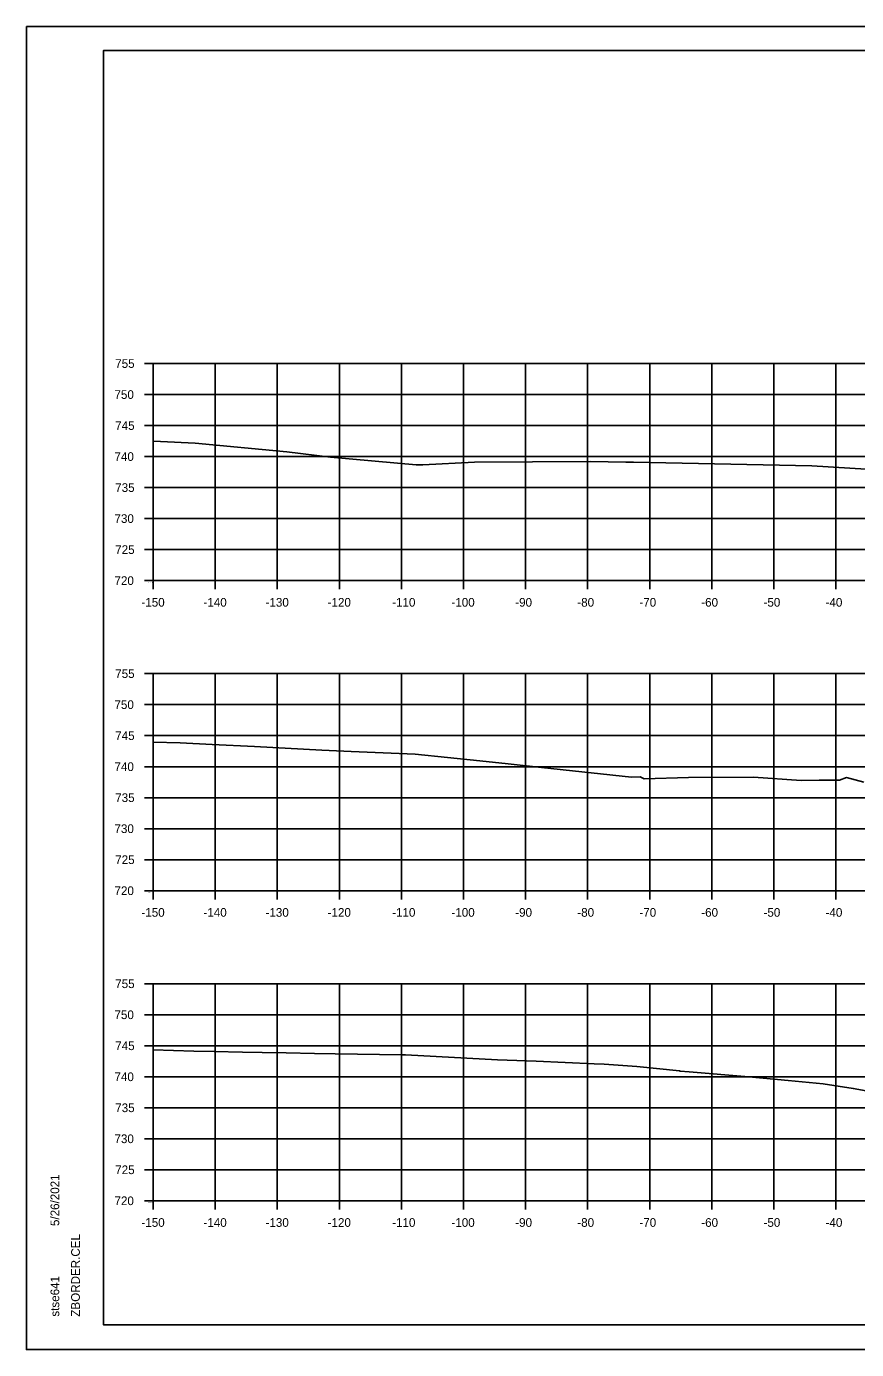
# Model space of a CAD drawing. Extents: x 1354696 to 1366163, y 660729 to 670380.
# Drawn here: x 1363379.3 to 1363513, y 669953.8 to 670167.1 of the extents above; entities that cross this region are included whole.
import ezdxf

# ---------------------------------------------------------------- set-up
doc = ezdxf.new("R2010")
doc.units = 0
for name, color, linetype in [('NO PLOT CELL', 7, 'Continuous'), ('R_Axis', 7, 'Continuous'), ('R_Axis Annot', 7, 'Continuous'), ('R_Border', 7, 'Continuous'), ('R_Exist Surface', 7, 'Continuous'), ('R_Grid', 7, 'Continuous'), ('R_No Plot', 7, 'Continuous')]:
    doc.layers.add(name, color=color, linetype=linetype)

msp = doc.modelspace()

# ---------------------------------------------------------------- linework, layer by layer
at = {"layer": 'R_Axis'}
for p, q in [((1363398.28, 670112.79), (1363399.68, 670112.79)), ((1363399.68, 670077.79), (1363399.68, 670112.79)), ((1363398.28, 670107.79), (1363399.68, 670107.79)), ((1363398.28, 670102.79), (1363399.68, 670102.79)), ((1363398.28, 670097.79), (1363399.68, 670097.79)), ((1363398.28, 670092.79), (1363399.68, 670092.79)), ((1363398.28, 670087.79), (1363399.68, 670087.79)), ((1363398.28, 670082.79), (1363399.68, 670082.79)), ((1363398.28, 670077.79), (1363399.68, 670077.79)), ((1363399.68, 670077.79), (1363699.68, 670077.79)), ((1363399.68, 670076.39), (1363399.68, 670077.79)), ((1363409.68, 670076.39), (1363409.68, 670077.79)), ((1363419.68, 670076.39), (1363419.68, 670077.79)), ((1363429.68, 670076.39), (1363429.68, 670077.79)), ((1363439.68, 670076.39), (1363439.68, 670077.79)), ((1363449.68, 670076.39), (1363449.68, 670077.79)), ((1363459.68, 670076.39), (1363459.68, 670077.79)), ((1363469.68, 670076.39), (1363469.68, 670077.79)), ((1363479.68, 670076.39), (1363479.68, 670077.79)), ((1363489.68, 670076.39), (1363489.68, 670077.79)), ((1363499.68, 670076.39), (1363499.68, 670077.79)), ((1363509.68, 670076.39), (1363509.68, 670077.79)), ((1363398.28, 670062.79), (1363399.68, 670062.79)), ((1363399.68, 670027.79), (1363399.68, 670062.79)), ((1363398.28, 670057.79), (1363399.68, 670057.79)), ((1363398.28, 670052.79), (1363399.68, 670052.79)), ((1363398.28, 670047.79), (1363399.68, 670047.79)), ((1363398.28, 670042.79), (1363399.68, 670042.79)), ((1363398.28, 670037.79), (1363399.68, 670037.79)), ((1363398.28, 670032.79), (1363399.68, 670032.79)), ((1363398.28, 670027.79), (1363399.68, 670027.79)), ((1363399.68, 670027.79), (1363699.68, 670027.79)), ((1363399.68, 670026.39), (1363399.68, 670027.79)), ((1363409.68, 670026.39), (1363409.68, 670027.79)), ((1363419.68, 670026.39), (1363419.68, 670027.79)), ((1363429.68, 670026.39), (1363429.68, 670027.79)), ((1363439.68, 670026.39), (1363439.68, 670027.79)), ((1363449.68, 670026.39), (1363449.68, 670027.79)), ((1363459.68, 670026.39), (1363459.68, 670027.79)), ((1363469.68, 670026.39), (1363469.68, 670027.79)), ((1363479.68, 670026.39), (1363479.68, 670027.79)), ((1363489.68, 670026.39), (1363489.68, 670027.79)), ((1363499.68, 670026.39), (1363499.68, 670027.79)), ((1363509.68, 670026.39), (1363509.68, 670027.79)), ((1363398.28, 670012.79), (1363399.68, 670012.79)), ((1363399.68, 669977.79), (1363399.68, 670012.79)), ((1363398.28, 670007.79), (1363399.68, 670007.79)), ((1363398.28, 670002.79), (1363399.68, 670002.79)), ((1363398.28, 669997.79), (1363399.68, 669997.79)), ((1363398.28, 669992.79), (1363399.68, 669992.79)), ((1363398.28, 669987.79), (1363399.68, 669987.79)), ((1363398.28, 669982.79), (1363399.68, 669982.79)), ((1363398.28, 669977.79), (1363399.68, 669977.79)), ((1363399.68, 669977.79), (1363699.68, 669977.79)), ((1363399.68, 669976.39), (1363399.68, 669977.79)), ((1363409.68, 669976.39), (1363409.68, 669977.79)), ((1363419.68, 669976.39), (1363419.68, 669977.79)), ((1363429.68, 669976.39), (1363429.68, 669977.79)), ((1363439.68, 669976.39), (1363439.68, 669977.79)), ((1363449.68, 669976.39), (1363449.68, 669977.79)), ((1363459.68, 669976.39), (1363459.68, 669977.79)), ((1363469.68, 669976.39), (1363469.68, 669977.79)), ((1363479.68, 669976.39), (1363479.68, 669977.79)), ((1363489.68, 669976.39), (1363489.68, 669977.79)), ((1363499.68, 669976.39), (1363499.68, 669977.79)), ((1363509.68, 669976.39), (1363509.68, 669977.79))]:
    msp.add_line(p, q, dxfattribs=at)
at = {"layer": 'R_Border'}
for p, q in [((1363391.68, 670163.25), (1363707.86, 670163.25)), ((1363391.68, 669957.79), (1363391.68, 670163.25)), ((1363391.68, 669957.79), (1363391.68, 669957.79)), ((1363707.86, 669957.79), (1363391.68, 669957.79))]:
    msp.add_line(p, q, dxfattribs=at)
at = {"layer": 'R_Exist Surface'}
for points in [[(1363399.68, 670100.28), (1363400.84, 670100.22), (1363406.43, 670099.93), (1363421.22, 670098.58), (1363428.25, 670097.72), (1363442.07, 670096.44), (1363443.13, 670096.45), (1363451.46, 670096.9), (1363470.12, 670096.97), (1363475.86, 670096.88), (1363476.55, 670096.87), (1363477.05, 670096.87), (1363505.81, 670096.3), (1363518.07, 670095.56)], [(1363399.68, 670051.72), (1363404.05, 670051.65), (1363409.17, 670051.38), (1363416, 670051.03), (1363426.84, 670050.46), (1363431.57, 670050.22), (1363441.89, 670049.79), (1363452.33, 670048.75), (1363456.87, 670048.23), (1363462.24, 670047.64), (1363476.75, 670046.12), (1363478.17, 670046.13), (1363478.81, 670045.82), (1363485.92, 670046.03), (1363496.4, 670046.1), (1363504.09, 670045.58), (1363506.98, 670045.6), (1363510.28, 670045.6), (1363511.41, 670046.03), (1363514.19, 670045.3)], [(1363399.68, 670002.15), (1363406.21, 670001.94), (1363409.51, 670001.86), (1363414.1, 670001.75), (1363417.26, 670001.7), (1363421.12, 670001.63), (1363425.69, 670001.56), (1363429.02, 670001.51), (1363432.63, 670001.45), (1363439.7, 670001.32), (1363440.33, 670001.3), (1363455.18, 670000.53), (1363461.39, 670000.32), (1363470.75, 669999.87), (1363472.36, 669999.82), (1363477.6, 669999.46), (1363484.46, 669998.72), (1363484.57, 669998.69), (1363486.02, 669998.6), (1363495.68, 669997.77), (1363501.99, 669997.21), (1363507.64, 669996.65), (1363512.48, 669995.92), (1363514.57, 669995.53)]]:
    msp.add_lwpolyline(points, dxfattribs=at)
at = {"layer": 'R_Grid'}
for p, q in [((1363399.68, 670112.79), (1363699.68, 670112.79)), ((1363399.68, 670077.79), (1363399.68, 670112.79)), ((1363409.68, 670077.79), (1363409.68, 670112.79)), ((1363419.68, 670077.79), (1363419.68, 670112.79)), ((1363429.68, 670077.79), (1363429.68, 670112.79)), ((1363439.68, 670077.79), (1363439.68, 670112.79)), ((1363449.68, 670077.79), (1363449.68, 670112.79)), ((1363459.68, 670077.79), (1363459.68, 670112.79)), ((1363469.68, 670077.79), (1363469.68, 670112.79)), ((1363479.68, 670077.79), (1363479.68, 670112.79)), ((1363489.68, 670077.79), (1363489.68, 670112.79)), ((1363499.68, 670077.79), (1363499.68, 670112.79)), ((1363509.68, 670077.79), (1363509.68, 670112.79)), ((1363399.68, 670107.79), (1363699.68, 670107.79)), ((1363399.68, 670102.79), (1363699.68, 670102.79)), ((1363399.68, 670097.79), (1363699.68, 670097.79)), ((1363399.68, 670092.79), (1363699.68, 670092.79)), ((1363399.68, 670087.79), (1363699.68, 670087.79)), ((1363399.68, 670082.79), (1363699.68, 670082.79)), ((1363399.68, 670077.79), (1363699.68, 670077.79)), ((1363399.68, 670062.79), (1363699.68, 670062.79)), ((1363399.68, 670027.79), (1363399.68, 670062.79)), ((1363409.68, 670027.79), (1363409.68, 670062.79)), ((1363419.68, 670027.79), (1363419.68, 670062.79)), ((1363429.68, 670027.79), (1363429.68, 670062.79)), ((1363439.68, 670027.79), (1363439.68, 670062.79)), ((1363449.68, 670027.79), (1363449.68, 670062.79)), ((1363459.68, 670027.79), (1363459.68, 670062.79)), ((1363469.68, 670027.79), (1363469.68, 670062.79)), ((1363479.68, 670027.79), (1363479.68, 670062.79)), ((1363489.68, 670027.79), (1363489.68, 670062.79)), ((1363499.68, 670027.79), (1363499.68, 670062.79)), ((1363509.68, 670027.79), (1363509.68, 670062.79)), ((1363399.68, 670057.79), (1363699.68, 670057.79)), ((1363399.68, 670052.79), (1363699.68, 670052.79)), ((1363399.68, 670047.79), (1363699.68, 670047.79)), ((1363399.68, 670042.79), (1363699.68, 670042.79)), ((1363399.68, 670037.79), (1363699.68, 670037.79)), ((1363399.68, 670032.79), (1363699.68, 670032.79)), ((1363399.68, 670027.79), (1363699.68, 670027.79)), ((1363399.68, 670012.79), (1363699.68, 670012.79)), ((1363399.68, 669977.79), (1363399.68, 670012.79)), ((1363409.68, 669977.79), (1363409.68, 670012.79)), ((1363419.68, 669977.79), (1363419.68, 670012.79)), ((1363429.68, 669977.79), (1363429.68, 670012.79)), ((1363439.68, 669977.79), (1363439.68, 670012.79)), ((1363449.68, 669977.79), (1363449.68, 670012.79)), ((1363459.68, 669977.79), (1363459.68, 670012.79)), ((1363469.68, 669977.79), (1363469.68, 670012.79)), ((1363479.68, 669977.79), (1363479.68, 670012.79)), ((1363489.68, 669977.79), (1363489.68, 670012.79)), ((1363499.68, 669977.79), (1363499.68, 670012.79)), ((1363509.68, 669977.79), (1363509.68, 670012.79)), ((1363399.68, 670007.79), (1363699.68, 670007.79)), ((1363399.68, 670002.79), (1363699.68, 670002.79)), ((1363399.68, 669997.79), (1363699.68, 669997.79)), ((1363399.68, 669992.79), (1363699.68, 669992.79)), ((1363399.68, 669987.79), (1363699.68, 669987.79)), ((1363399.68, 669982.79), (1363699.68, 669982.79)), ((1363399.68, 669977.79), (1363699.68, 669977.79))]:
    msp.add_line(p, q, dxfattribs=at)
at = {"layer": 'R_No Plot'}
for p, q in [((1363379.28, 670167.14), (1363712.61, 670167.14)), ((1363379.28, 669953.81), (1363712.61, 669953.81))]:
    msp.add_line(p, q, dxfattribs=at)
for points in [[(1363379.27, 670167.14), (1363712.61, 670167.14), (1363712.61, 669953.81), (1363379.27, 669953.81)], [(1363625.6, 670163.25), (1363645.22, 670163.25), (1363645.22, 670153.37), (1363661.33, 670153.37), (1363684.53, 670153.37), (1363684.65, 670125.21), (1363707.86, 670125.21), (1363707.86, 669957.79), (1363391.68, 669957.79), (1363391.68, 670163.25)]]:
    msp.add_lwpolyline(points, close=True, dxfattribs=at)

# ---------------------------------------------------------------- texts
at = {"layer": 'NO PLOT CELL'}
for s, p in [('CA:180.48', (1363398.66, 670077.65)), ('FA:1.95', (1363398.97, 670077.45)), ('CA:152.26', (1363398.67, 670027.65)), ('FA:2.00', (1363398.9, 670027.45)), ('CA:119.29', (1363398.74, 669977.65)), ('FA:1.59', (1363398.97, 669977.45))]:
    msp.add_text(s, height=0.14, dxfattribs=at).set_placement(p)
at = {"layer": 'R_Axis Annot'}
for s, p in [('755', (1363393.57, 670112.09)), ('750', (1363393.45, 670107.09)), ('745', (1363393.57, 670102.09)), ('740', (1363393.45, 670097.09)), ('735', (1363393.57, 670092.09)), ('730', (1363393.45, 670087.09)), ('725', (1363393.57, 670082.09)), ('720', (1363393.45, 670077.09)), ('-150', (1363397.79, 670073.59)), ('-140', (1363407.79, 670073.59)), ('-130', (1363417.79, 670073.59)), ('-120', (1363427.79, 670073.59)), ('-110', (1363438.19, 670073.59)), ('-100', (1363447.74, 670073.59)), ('-90', (1363458.02, 670073.59)), ('-80', (1363468.02, 670073.59)), ('-70', (1363478.02, 670073.59)), ('-60', (1363487.99, 670073.59)), ('-50', (1363498.02, 670073.59)), ('-40', (1363508.02, 670073.59)), ('755', (1363393.57, 670062.09)), ('750', (1363393.45, 670057.09)), ('745', (1363393.57, 670052.09)), ('740', (1363393.45, 670047.09)), ('735', (1363393.57, 670042.09)), ('730', (1363393.45, 670037.09)), ('725', (1363393.57, 670032.09)), ('720', (1363393.45, 670027.09)), ('-150', (1363397.79, 670023.59)), ('-140', (1363407.79, 670023.59)), ('-130', (1363417.79, 670023.59)), ('-120', (1363427.79, 670023.59)), ('-110', (1363438.19, 670023.59)), ('-100', (1363447.74, 670023.59)), ('-90', (1363458.02, 670023.59)), ('-80', (1363468.02, 670023.59)), ('-70', (1363478.02, 670023.59)), ('-60', (1363487.99, 670023.59)), ('-50', (1363498.02, 670023.59)), ('-40', (1363508.02, 670023.59)), ('755', (1363393.57, 670012.09)), ('750', (1363393.45, 670007.09)), ('745', (1363393.57, 670002.09)), ('740', (1363393.45, 669997.09)), ('735', (1363393.57, 669992.09)), ('730', (1363393.45, 669987.09)), ('725', (1363393.57, 669982.09)), ('720', (1363393.45, 669977.09)), ('-150', (1363397.79, 669973.59)), ('-140', (1363407.79, 669973.59)), ('-130', (1363417.79, 669973.59)), ('-120', (1363427.79, 669973.59)), ('-110', (1363438.19, 669973.59)), ('-100', (1363447.74, 669973.59)), ('-90', (1363458.02, 669973.59)), ('-80', (1363468.02, 669973.59)), ('-70', (1363478.02, 669973.59)), ('-60', (1363487.99, 669973.59)), ('-50', (1363498.02, 669973.59)), ('-40', (1363508.02, 669973.59))]:
    msp.add_text(s, height=1.4, dxfattribs=at).set_placement(p)
at = {"layer": 'R_Border'}
for s, p in [('5/26/2021', (1363384.55, 669973.72)), ('ZBORDER.CEL', (1363387.87, 669959.11)), ('stse641', (1363384.55, 669959.11))]:
    msp.add_text(s, height=1.4, rotation=90, dxfattribs=at).set_placement(p)

doc.saveas('drawing.dxf')
